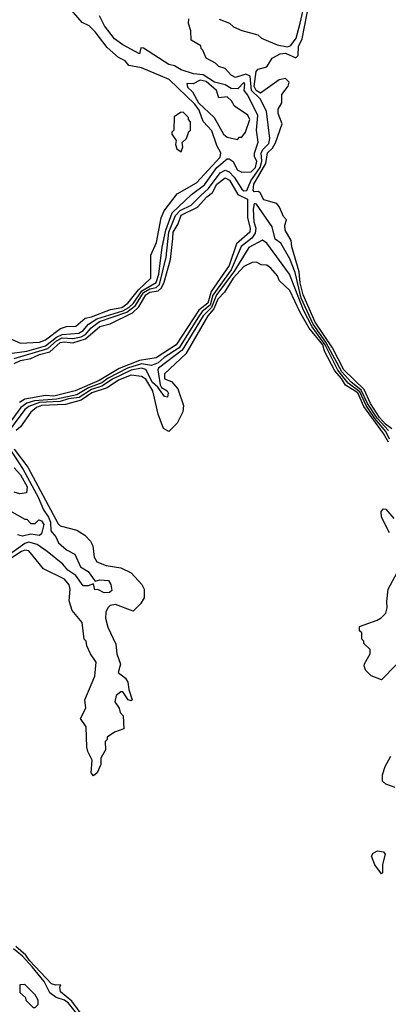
# Model space of a CAD drawing. Extents: x 2737310 to 2869991, y 870230 to 1012730.
# Tile 342 of 479: x 2792091 to 2793858, y 967265 to 971984. Entities that reach past the tile are written whole.
import ezdxf

# ---------------------------------------------------------------- set-up
doc = ezdxf.new("R2010")
doc.units = 0

msp = doc.modelspace()

# ---------------------------------------------------------------- linework, layer by layer
at = {"layer": '0CON02XD'}
for points in [[(2792015, 970468.8), (2792095, 970433.8), (2792185, 970438.8), (2792215, 970448.8), (2792286.1, 970503.9), (2792315, 970513.3), (2792360, 970515), (2792405, 970553.8), (2792435, 970559.2), (2792525.5, 970594.5), (2792580, 970605), (2792609.2, 970625), (2792660.8, 970689.2), (2792720, 970745), (2792720, 970855), (2792746.4, 970916.4), (2792768.8, 971035), (2792782.7, 971067.3), (2792845, 971150), (2792937.9, 971202.1), (2793051.4, 971325), (2793054.4, 971345), (2793035, 971381.2), (2793011.3, 971451.3), (2792972.2, 971495), (2792964, 971514), (2792950.5, 971550.5), (2792929.5, 971579.5), (2792806.7, 971696.7), (2792675, 971753.3), (2792613.9, 971763.9), (2792595.9, 971785.9), (2792565, 971803.3), (2792510.5, 971850.5), (2792453.3, 971925), (2792423.6, 971953.6), (2792390.7, 971970.7), (2792306.4, 972066.4)], [(2793047, 971987), (2793097, 971967), (2793115, 971950), (2793155, 971932.5), (2793231.7, 971911.7), (2793250, 971895), (2793325, 971862.5), (2793375, 971854), (2793389.7, 971860.3), (2793416, 971895), (2793435, 971967.5), (2793458.1, 972065)], [(2793873.8, 970023.8), (2793843.5, 970045), (2793815, 970076.9), (2793772.3, 970145), (2793741.2, 970211.2), (2793643.8, 970305), (2793590.8, 970410.8), (2793507.1, 970535), (2793448.8, 970665), (2793435, 970722.5), (2793430.9, 970775), (2793395.7, 970895), (2793392.5, 970925), (2793362.5, 970975), (2793361.7, 970998.3), (2793370, 971025), (2793355, 971040), (2793336.1, 971086.1), (2793323.6, 971103.6), (2793261.2, 971121.2), (2793243.9, 971153.9), (2793235, 971160), (2793215, 971158.8), (2793210, 971165), (2793213.3, 971195), (2793270.6, 971295), (2793278.8, 971345), (2793302.4, 971367.6), (2793317, 971393), (2793348, 971485), (2793330, 971535), (2793330, 971555), (2793347.5, 971585), (2793347.5, 971625), (2793377.5, 971665), (2793382.5, 971685), (2793365, 971702.5), (2793335, 971696.2), (2793245, 971631.1), (2793224.1, 971644.1), (2793214, 971664), (2793224.3, 971735), (2793233.5, 971746.5), (2793275, 971758.1), (2793300.4, 971799.6), (2793339.8, 971820.2), (2793365, 971823.1), (2793415, 971801.2), (2793425, 971812.5), (2793427.5, 971855), (2793445, 971892.5), (2793477.5, 972065)], [(2792055, 970386.2), (2792125, 970394.5), (2792215, 970420.9), (2792267.6, 970462.4), (2792295, 970475.6), (2792375, 970481.1), (2792395.4, 970494.6), (2792420, 970525), (2792460.5, 970549.5), (2792585, 970587.9), (2792614.3, 970605), (2792635.5, 970625), (2792676.1, 970683.9), (2792745.6, 970725), (2792757.5, 970765), (2792774.2, 970894.2), (2792790.5, 970975), (2792821.1, 971058.9), (2792914.1, 971145.9), (2792977.2, 971192.8), (2793035, 971275.8), (2793085, 971316.7), (2793095, 971317.5), (2793113.8, 971303.8), (2793133.3, 971265), (2793155, 971252.5), (2793200, 971255), (2793221.2, 971275), (2793227.5, 971305), (2793216.7, 971326.7), (2793216.4, 971343.6), (2793233.6, 971396.4), (2793226.2, 971455), (2793232, 971525), (2793185, 971622.5), (2793166.7, 971645), (2793170, 971675), (2793165, 971682.5), (2793137, 971653), (2793105, 971654), (2793075, 971670.8), (2793025, 971684.3), (2792969.7, 971719.7), (2792924.3, 971724.3), (2792865, 971744.2), (2792833.2, 971763.2), (2792805, 971769.2), (2792685, 971846.7), (2792671.7, 971848.3), (2792665, 971820), (2792585, 971863.3), (2792545, 971892.5), (2792496.7, 971955), (2792473, 972003)], [(2792065, 970360.6), (2792225, 970407.3), (2792267.8, 970445), (2792295, 970458.8), (2792345, 970455.5), (2792385.3, 970464.7), (2792405.7, 970475), (2792433.3, 970506.7), (2792472.9, 970537.1), (2792605, 970581.5), (2792646.3, 970613.7), (2792685, 970676.2), (2792715, 970694.6), (2792745, 970700.5), (2792760.5, 970715), (2792793.3, 970845), (2792806.4, 970965), (2792837.8, 971045), (2792860.5, 971069.5), (2792912, 971095), (2792959.5, 971140.5), (2792995.8, 971175), (2793050.9, 971249.1), (2793075, 971262), (2793095, 971254), (2793118.6, 971228.6), (2793155, 971171.2), (2793165, 971164), (2793178.8, 971165), (2793198.2, 971211.8), (2793243.8, 971275), (2793250.9, 971305), (2793248.9, 971345), (2793257.5, 971362.5), (2793285, 971390), (2793290, 971415), (2793273.8, 971545), (2793243.8, 971605), (2793202.2, 971645), (2793195, 971713.3), (2793175, 971723.3), (2793125, 971706.7), (2793105, 971717.5), (2793075, 971750), (2793045, 971760), (2793030, 971775), (2792985, 971800), (2792968.3, 971838.3), (2792960, 971845), (2792958.3, 971858.3), (2792912.5, 971885), (2792910.7, 971930.7), (2792900, 971965), (2792901.7, 971988.3)], [(2793135, 971410), (2793145, 971420), (2793155, 971420), (2793172.5, 971445), (2793193.3, 971505), (2793185, 971526.7), (2793120, 971570), (2793106.7, 971595), (2793085, 971613.3), (2793045, 971610), (2793033.8, 971645), (2792985, 971688.1), (2792955.8, 971694.2), (2792923, 971677), (2792891.7, 971678.3), (2792895, 971660), (2792918.3, 971638.3), (2792947.5, 971585), (2793022.5, 971515), (2793067.5, 971435), (2793085, 971420), (2793135, 971410)], [(2792865, 971350), (2792872.5, 971375), (2792870, 971395), (2792890, 971415), (2792901.7, 971448.3), (2792910, 971455), (2792910, 971495), (2792900, 971505), (2792900, 971515), (2792875, 971540), (2792861.7, 971538.3), (2792831.7, 971518.3), (2792830, 971455), (2792820, 971445), (2792820, 971435), (2792840, 971405), (2792837.5, 971385), (2792843.3, 971365), (2792865, 971350)], [(2792065, 970336.9), (2792095, 970350), (2792145, 970360), (2792185, 970379.4), (2792235, 970391.4), (2792285, 970436.7), (2792305, 970440.6), (2792345, 970435.6), (2792406.3, 970453.7), (2792475, 970513.8), (2792525, 970525.7), (2792631.3, 970578.7), (2792661.9, 970608.1), (2792695.8, 970665), (2792715, 970677.5), (2792755, 970684.4), (2792770.7, 970699.3), (2792783.9, 970726.1), (2792814.4, 970835), (2792824.4, 970935), (2792827.1, 970965), (2792850, 971005), (2792865, 971047.5), (2792943.8, 971085), (2792988, 971135), (2793014.5, 971155.5), (2793036.2, 971195), (2793075, 971225.8), (2793096, 971215), (2793135.6, 971145.6), (2793183, 971123), (2793182.9, 971035), (2793195.6, 970985), (2793194.2, 970965), (2793130.2, 970909.8), (2793095, 970806.2), (2793009.3, 970680.7), (2792992.2, 970625), (2792948.7, 970591.3), (2792840, 970425), (2792745, 970364), (2792665, 970351.1), (2792567.7, 970312.3), (2792472, 970255), (2792357.5, 970205), (2792255, 970179.4), (2792215, 970183.1), (2792115.5, 970164.5), (2792090.7, 970149.3)], [(2793858.2, 970015), (2793803.9, 970073.9), (2793758.4, 970145), (2793728.1, 970208.1), (2793678.3, 970248.3), (2793635, 970295.5), (2793558.4, 970438.4), (2793498, 970525), (2793439.4, 970649.4), (2793411.7, 970771.7), (2793385, 970837.5), (2793343, 970913), (2793315, 970932.5), (2793300.7, 970990.7), (2793225, 971100), (2793215, 971102.5), (2793209.2, 971075), (2793212.9, 971015), (2793222.9, 970985), (2793219.5, 970960.5), (2793203.6, 970936.4), (2793152.8, 970897.2), (2793103.6, 970785), (2793016.9, 970663.1), (2793003.8, 970615), (2792964.7, 970585.3), (2792945, 970554.3), (2792855, 970411.4), (2792782.5, 970365), (2792755, 970339.4), (2792722.7, 970327.3), (2792675, 970334.5), (2792606.9, 970313.1), (2792515, 970266.2), (2792485, 970242.9), (2792421.2, 970218.8), (2792365, 970185.5), (2792267.5, 970165), (2792162.1, 970157.9), (2792124.7, 970145.3), (2792095.7, 970125), (2791992, 969985)], [(2793863.3, 969973.3), (2793845, 970010), (2793793.1, 970073.1), (2793751.6, 970135), (2793720.7, 970200.7), (2793665, 970241.5), (2793614.8, 970304.8), (2793555.2, 970425.2), (2793492, 970512), (2793451.1, 970591.1), (2793383.8, 970765), (2793275, 970912.5), (2793255, 970927.5), (2793188.3, 970891.7), (2793116.5, 970775), (2793034.6, 970665), (2793010.7, 970605), (2792969.5, 970565), (2792869.8, 970400.2), (2792756.6, 970313.4), (2792753.1, 970305), (2792763.3, 970233.3), (2792770.7, 970220.7), (2792797.5, 970205), (2792802.5, 970195), (2792800, 970175), (2792785, 970177.5), (2792752.5, 970222.5), (2792728.1, 970245), (2792695, 970307.5), (2792675, 970314.4), (2792625, 970303.5), (2792535, 970260.9), (2792485, 970226.9), (2792435, 970211.1), (2792376.4, 970173.6), (2792325, 970166.8), (2792285, 970153.9), (2792185, 970149.1), (2792135, 970130), (2792115.7, 970115), (2792018.1, 969985)], [(2793858.9, 969958.9), (2793835, 970000.6), (2793740.2, 970130.2), (2793711.8, 970195), (2793652.6, 970232.6), (2793633.6, 970265), (2793601.4, 970301.4), (2793552.2, 970395), (2793542.9, 970425), (2793478.9, 970505), (2793433.2, 970583.2), (2793385, 970686.7), (2793334.2, 970734.2), (2793325.8, 970755.8), (2793295, 970793.3), (2793275, 970806.7), (2793248.3, 970808.3), (2793225, 970822.5), (2793205, 970820), (2793165, 970801.2), (2793114.4, 970745), (2793072.7, 970677.3), (2793040, 970645), (2793021.1, 970598.9), (2792992.2, 970565), (2792886.8, 970383.2), (2792784.1, 970285.9), (2792785, 970263.3), (2792819.2, 970249.2), (2792848.8, 970215), (2792876.7, 970135), (2792872.5, 970105), (2792845, 970050), (2792805, 970010), (2792780, 970025), (2792753.9, 970093.9), (2792728.6, 970205), (2792695, 970261.2), (2792675, 970273.8), (2792625, 970280.8), (2792563.8, 970256.2), (2792510.5, 970219.5), (2792436.2, 970195), (2792385, 970160.9), (2792310.3, 970139.7), (2792195, 970135.4), (2792171.2, 970125), (2792145, 970103.3), (2792095, 970033.3), (2792073.8, 970015)], [(2792018.1, 969965), (2792107.6, 969827.6), (2792179.4, 969695), (2792204.4, 969635), (2792229.6, 969599.6), (2792238.1, 969575), (2792240, 969535), (2792264, 969505), (2792276.4, 969476.4), (2792315, 969442.5), (2792355, 969422.5), (2792381.7, 969361.7), (2792419.7, 969339.7), (2792452.5, 969292.5), (2792475, 969300), (2792516.2, 969296.2), (2792527, 969277), (2792531.7, 969248.3), (2792521.7, 969238.3), (2792495, 969237.5), (2792465, 969252.5), (2792451.7, 969251.7), (2792445, 969280), (2792419.3, 969270.7), (2792395, 969271.2), (2792359.5, 969319.5), (2792321.2, 969345), (2792297.5, 969375), (2792222.5, 969435), (2792175, 969468.8), (2792135, 969479.2), (2792115, 969474), (2791993.3, 969386.7)], [(2792065, 969925.8), (2792129.7, 969839.7), (2792275, 969567.5), (2792285, 969557.5), (2792365, 969537.5), (2792403, 969513), (2792430, 969485), (2792441.7, 969461.7), (2792448.3, 969408.3), (2792460, 969385), (2792505, 969367.5), (2792575, 969357.5), (2792625, 969332.5), (2792677, 969277), (2792687.5, 969255), (2792687, 969213), (2792670, 969185), (2792635, 969150), (2792550.7, 969180.7), (2792525, 969176.7), (2792512.5, 969165), (2792503.3, 969145), (2792502.5, 969115), (2792513, 969073), (2792551.7, 968991.7), (2792556.7, 968945), (2792573.8, 968895), (2792563.3, 968855), (2792597.7, 968827.7), (2792609.7, 968809.7), (2792613.3, 968773.3), (2792630, 968725), (2792625, 968720), (2792610, 968725), (2792585, 968762.5), (2792575, 968762.5), (2792553.8, 968745), (2792547.5, 968715), (2792567.5, 968685), (2792573, 968663), (2792587, 968647), (2792590, 968585), (2792545, 968570), (2792510, 968545), (2792510, 968535), (2792500, 968525), (2792502.5, 968485), (2792480, 968445), (2792480, 968415), (2792462.5, 968375), (2792445, 968360), (2792433.3, 968375), (2792437.5, 968435), (2792416.7, 968476.7), (2792413, 968497), (2792410, 968595), (2792382.5, 968635), (2792407.5, 968685), (2792402.5, 968725), (2792451.7, 968838.3), (2792457.5, 968905), (2792430, 968945), (2792413, 968983), (2792410, 969005), (2792400, 969015), (2792390, 969095), (2792343, 969153), (2792328.3, 969198.3), (2792332.5, 969255), (2792327.5, 969275), (2792305, 969302.5), (2792205, 969352.5), (2792135, 969438.8), (2792115, 969440.8), (2792100, 969435), (2792035.6, 969394.4)], [(2792065, 969836.7), (2792095, 969803.3), (2792127.1, 969745), (2792123, 969717), (2792091.7, 969711.7), (2792065, 969720)], [(2792041.7, 969631.7), (2792115, 969590), (2792125, 969590), (2792145, 969570), (2792165, 969570), (2792183, 969587), (2792195, 969582.5), (2792206.2, 969565), (2792195, 969520), (2792185, 969512.5), (2792145, 969517.5), (2792105, 969508.8), (2792082.5, 969515)], [(2793863.3, 969525), (2793825, 969600), (2793823, 969627), (2793835, 969640), (2793845, 969637.5), (2793883.9, 969593.9)], [(2793895, 968892.5), (2793825, 968820), (2793775, 968840), (2793750, 968865), (2793742.5, 968885), (2793743, 968897), (2793770, 968945), (2793770, 968965), (2793740, 968995), (2793740, 969005), (2793730, 969015), (2793730, 969045), (2793720, 969055), (2793720, 969075), (2793803.6, 969106.4), (2793823, 969117), (2793845, 969140), (2793852.5, 969165), (2793850, 969195), (2793857.5, 969255), (2793900, 969335)], [(2793890, 968305), (2793845, 968320), (2793830, 968335), (2793830, 968365), (2793842.5, 968405), (2793870, 968455)], [(2793825, 967890), (2793793, 967933), (2793777.5, 967975), (2793785, 967990), (2793805, 968000), (2793835, 967996.7), (2793842.5, 967985), (2793830, 967935), (2793830, 967895), (2793825, 967890)], [(2792369.1, 967215), (2792325, 967270), (2792305, 967284.3), (2792265, 967298), (2792235, 967320), (2792207.5, 967375), (2792151.1, 967445), (2792105, 967496.5), (2792060.7, 967530.7)], [(2792445, 967140), (2792340.7, 967280.7), (2792286.7, 967325), (2792282.5, 967347.5), (2792288.3, 967358.3), (2792263.8, 967356.2), (2792243.9, 967363.9), (2792138.2, 967475), (2792120.9, 967500.9), (2792071.7, 967541.7)], [(2792165, 967250), (2792180, 967265), (2792180, 967285), (2792165, 967310), (2792115, 967360), (2792091.7, 967358.3), (2792091.7, 967321.7), (2792118.3, 967298.3), (2792120, 967285), (2792155, 967250), (2792165, 967250)]]:
    msp.add_lwpolyline(points, dxfattribs=at)

doc.saveas('drawing.dxf')
